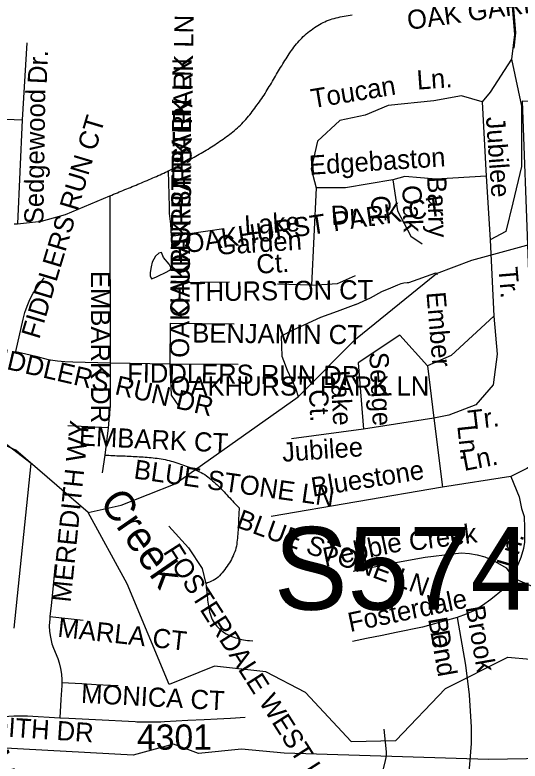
# Model space of a CAD drawing. Extents: x 1547597 to 1699558, y 810033 to 920809.
# Drawn here: x 1665944 to 1668453, y 848253 to 851955 of the extents above; entities that cross this region are included whole.
import ezdxf

# ---------------------------------------------------------------- set-up
doc = ezdxf.new("R2010")
doc.units = 0
for name, color, linetype in [('Exist Boundary Political City Limit New', 7, 'Continuous'), ('Exist Hydrographic Creek Single Shore', 7, 'Continuous'), ('Exist Hydrographic Misc Water Feature', 7, 'Continuous'), ('Exist Road Non-System Type 51', 7, 'Continuous'), ('Exist Road Non-System Type 51 Label', 7, 'Continuous'), ('Exist Road Primary Interstate Structure Ovrhead Sign Number Label', 7, 'Continuous'), ('Exist Road Secondary Type 51 Number Label', 7, 'Continuous'), ('Map Preparation Boundary City Limit Buffer Line', 7, 'Continuous'), ('Old_Level_32', 7, 'Continuous')]:
    doc.layers.add(name, color=color, linetype=linetype)

msp = doc.modelspace()

# ---------------------------------------------------------------- linework, layer by layer
at = {"layer": 'Exist Boundary Political City Limit New'}
for points in [[(1668800, 853278.2), (1668706.5, 851805.3), (1668751, 851805), (1668763.5, 851524.5), (1668463.4, 851527), (1668520.3, 850012.5), (1669033.2, 849815), (1669019.8, 848674.5), (1668857.8, 848533.3), (1668571.5, 848465.7), (1668578.7, 848266.2), (1668296.3, 848261.5), (1667282, 848292.7), (1667069.7, 848312), (1666856.8, 848290.6), (1666732, 848336.6), (1666531.6, 848283), (1665863.6, 848319.1)], [(1665941.3, 848912.8), (1666025.1, 849729.1), (1665859.2, 849855.2)]]:
    msp.add_lwpolyline(points, dxfattribs=at)
at = {"layer": 'Exist Hydrographic Creek Single Shore'}
for points in [[(1667636.2, 850347), (1668037.4, 850673), (1668213.4, 850738.3), (1668505.4, 850817.8), (1668623.4, 850917.1)], [(1666307.4, 849486.1), (1666471.4, 849523.1), (1666739.4, 849629.3), (1667351.5, 850061.2), (1667636.2, 850347)], [(1666307.4, 849486.1), (1665949.4, 849796.3), (1665798.1, 849862), (1665237.3, 849956.9), (1664896.5, 850058.8), (1664777.2, 850049.9), (1664596.5, 850065.3)], [(1667613.5, 848351), (1667387.8, 848593.7), (1667189.7, 848696), (1666935.8, 848723.9), (1666709.7, 848634), (1666502.2, 849133.1), (1666307.4, 849486.1)], [(1667613.5, 848351), (1667836.8, 848355.1), (1668082.4, 848613.9), (1668392.4, 848768.5), (1668725.4, 848738.7), (1668950.5, 848763.7), (1669277.4, 848940.8), (1669629.5, 849055.2), (1669989.5, 849234.9)]]:
    msp.add_lwpolyline(points, dxfattribs=at)
at = {"layer": 'Exist Hydrographic Misc Water Feature'}
for points in [[(1666673, 850776.2), (1666658.7, 850773.3), (1666642.6, 850757.9), (1666625.6, 850727.9), (1666621.3, 850704.6), (1666616.7, 850676.7), (1666616.4, 850660.1), (1666623.2, 850645.7), (1666643.3, 850653.4), (1666660.3, 850662.9), (1666689.4, 850675.5), (1666716.9, 850690.4), (1666719.4, 850701.7), (1666710.6, 850717.8), (1666682.7, 850751), (1666673, 850776.2)], [(1667638, 850517.9), (1667709.8, 850551.6), (1667765.8, 850583.3), (1667811.9, 850600.5), (1667846.1, 850616.2), (1667862.2, 850622.4), (1667876.2, 850626.2), (1667892.3, 850628.3), (1667900.3, 850628.2), (1668034.7, 850675.9), (1668043.1, 850666.7)], [(1667638, 850517.9), (1667544.5, 850484.3), (1667461.2, 850453.5), (1667379.5, 850415.4), (1667324.2, 850390.5), (1667267.3, 850361.5), (1667270.1, 850262.3), (1667277.8, 850240.3), (1667296.2, 850192.9), (1667339.2, 850099.5), (1667351.5, 850061.2)]]:
    msp.add_lwpolyline(points, dxfattribs=at)
at = {"layer": 'Exist Road Non-System Type 51'}
for p, q in [((1666003.6, 851815.9), (1665980.2, 851434)), ((1665980.2, 851434), (1665957.1, 850918.9)), ((1666416.3, 851057.4), (1666417.6, 850228.9)), ((1666720.6, 850857.5), (1666981.8, 850896.1)), ((1666717.2, 850627.9), (1667009.9, 850631.4)), ((1666715.4, 850426.4), (1666713.7, 850224.9)), ((1666715.4, 850426.4), (1667032.6, 850422.9)), ((1666417.6, 850228.9), (1666713.7, 850224.9)), ((1666713.7, 850224.9), (1667053.6, 850223.1)), ((1666406.9, 849907.3), (1666206.3, 849917)), ((1666406.9, 849907.3), (1666391.2, 849771.7)), ((1666391.2, 849771.7), (1666377.5, 849683.5)), ((1666118.1, 848969.9), (1666283.4, 848951.9))]:
    msp.add_line(p, q, dxfattribs=at)
for points in [[(1668408.1, 852059.1), (1668425.6, 851858), (1668409.9, 851736.2)], [(1668414.6, 852048.6), (1668431, 851865.8), (1668421.7, 851789.6)], [(1667391.3, 851860.8), (1667399, 851867.3), (1667406.9, 851873.8), (1667415, 851880), (1667423.2, 851886), (1667431.4, 851891.8), (1667439.8, 851897.4), (1667448.4, 851902.8), (1667456.9, 851907.8), (1667465.6, 851912.6), (1667474.4, 851917.1), (1667483.2, 851921.3), (1667492.4, 851925.2), (1667501.6, 851928.8), (1667511, 851932), (1667520.5, 851935.1), (1667530.1, 851937.9), (1667539.8, 851940.5), (1667549.8, 851942.9), (1667559.6, 851945.1), (1667569.7, 851947.1), (1667579.5, 851949), (1667589.5, 851950.7), (1667599.5, 851952.3), (1667609.5, 851953.8), (1667619.4, 851955.2)], [(1666705.6, 851180.8), (1666710.5, 851183.2), (1666719.5, 851187.7), (1666728.3, 851192.3), (1666737.3, 851196.9), (1666746.2, 851201.5), (1666754.9, 851206.3), (1666763.7, 851211), (1666772.5, 851215.8), (1666781.2, 851220.6), (1666790, 851225.5), (1666798.8, 851230.4), (1666807.5, 851235.2), (1666816.2, 851240.1), (1666825, 851244.9), (1666833.7, 851249.8), (1666842.5, 851254.7), (1666851.3, 851259.6), (1666859.9, 851264.4), (1666868.6, 851269.4), (1666877.4, 851274.4), (1666886, 851279.4), (1666894.6, 851284.4), (1666903.2, 851289.6), (1666911.8, 851294.8), (1666920.3, 851300.1), (1666928.7, 851305.5), (1666937, 851310.9), (1666945.3, 851316.6), (1666953.5, 851322.2), (1666961.8, 851327.9), (1666970, 851333.7), (1666978.3, 851339.4), (1666986.5, 851345.2), (1666994.6, 851351.1), (1667002.8, 851357), (1667010.9, 851363), (1667018.8, 851369.1), (1667026.6, 851375.3), (1667034.5, 851381.6), (1667042.2, 851388), (1667049.7, 851394.6), (1667057, 851401.3), (1667064.2, 851408.1), (1667071.4, 851415.1), (1667078.3, 851422.2), (1667085, 851429.5), (1667091.6, 851436.9), (1667098.1, 851444.4), (1667104.6, 851452.1), (1667110.9, 851459.9), (1667117.1, 851467.8), (1667123.3, 851475.7), (1667129.4, 851483.7), (1667135.3, 851491.8), (1667141.2, 851499.9), (1667147.2, 851508.2), (1667152.9, 851516.3), (1667158.6, 851524.6), (1667164.4, 851532.8), (1667170, 851541.1), (1667175.8, 851549.3), (1667181.3, 851557.6), (1667186.7, 851565.9), (1667192.2, 851574.3), (1667197.4, 851582.8), (1667202.6, 851591.3), (1667207.7, 851600), (1667212.8, 851608.6), (1667217.8, 851617.2), (1667222.7, 851626), (1667227.7, 851634.6), (1667232.8, 851643.3), (1667237.8, 851651.9), (1667242.9, 851660.6), (1667247.8, 851669.2), (1667253.2, 851677.7), (1667258.4, 851686.2), (1667263.7, 851694.7), (1667269.2, 851703.1), (1667274.6, 851711.6), (1667280, 851720.1), (1667285.3, 851728.6), (1667290.6, 851737.1), (1667296, 851745.7), (1667301.5, 851754.2), (1667306.9, 851762.6), (1667312.5, 851771.1), (1667318.2, 851779.3), (1667323.9, 851787.5), (1667329.9, 851795.6), (1667335.9, 851803.5), (1667342.2, 851811.2), (1667348.5, 851818.8), (1667355.3, 851826.1), (1667362, 851833.3), (1667369.1, 851840.3), (1667376.3, 851847.3), (1667383.8, 851854.1), (1667391.3, 851860.8)], [(1668409.9, 851736.2), (1668303.9, 851571.2), (1668264.6, 851524.1)], [(1668409.9, 851736.2), (1668303.9, 851571.2), (1668264.6, 851524.1)], [(1668409.9, 851736.2), (1668460.6, 851501.7), (1668460.6, 851203.1), (1668417.4, 851022.4), (1668382.1, 850880.9), (1668303.9, 850838.5)], [(1668264.6, 851524.1), (1668162.2, 851552.8), (1668024.8, 851529.2), (1667797.1, 851505.7), (1667683.2, 851458.5), (1667557.6, 851431), (1667447.7, 851328.8), (1667416.3, 851191.3), (1667440.1, 851097.8)], [(1668264.6, 851524.1), (1668284.2, 851154.7)], [(1665482.1, 851389), (1665567.2, 851435.3), (1665660, 851448.5), (1665980.2, 851434)], [(1666416.3, 851057.4), (1666425.5, 851061.2), (1666434.7, 851065.1), (1666444, 851068.9), (1666453.3, 851072.8), (1666462.5, 851076.6), (1666471.7, 851080.5), (1666481, 851084.3), (1666490.3, 851088.1), (1666499.5, 851091.9), (1666508.7, 851095.7), (1666518, 851099.6), (1666527.3, 851103.4), (1666536.5, 851107.2), (1666545.7, 851111), (1666555, 851114.8), (1666564.1, 851118.7), (1666573.4, 851122.5), (1666582.6, 851126.4), (1666591.9, 851130.2), (1666601.1, 851134.1), (1666610.2, 851138.1), (1666619.5, 851142), (1666628.6, 851146), (1666637.7, 851149.9), (1666647, 851154), (1666656.2, 851158), (1666665.3, 851162.1), (1666674.4, 851166.2), (1666683.3, 851170.3), (1666692.5, 851174.6), (1666701.5, 851178.8), (1666705.6, 851180.8)], [(1666705.6, 851180.8), (1666710.3, 851002.9), (1666710.1, 850969.6), (1666717.2, 850917.1), (1666720.6, 850857.5)], [(1667821, 851137.1), (1667585.4, 851097.8), (1667440.1, 851097.8)], [(1668284.2, 851154.7), (1668036.9, 851141), (1667879.9, 851152.8), (1667821, 851137.1)], [(1667821, 851137.1), (1667844.5, 850983.9), (1667911.3, 850858.2), (1667966.2, 850818.9)], [(1668284.2, 851154.7), (1668303.9, 850838.5)], [(1667440.1, 851097.8), (1667416.6, 850614.6)], [(1665957.1, 850918.9), (1666076.9, 850932.2), (1666196.1, 850965.3), (1666416.3, 851057.4)], [(1665940.8, 850917.8), (1665957.1, 850918.9)], [(1668303.9, 850838.5), (1668323.5, 850461.3)], [(1665948.5, 850284.8), (1665985.2, 850445.6), (1665994.1, 850478.2), (1666005.4, 850510.9), (1666019.2, 850543.2), (1666035.4, 850575), (1666089.7, 850651.4)], [(1667416.6, 850614.6), (1667546.1, 850622.4), (1667636.4, 850661.7)], [(1667416.6, 850614.6), (1667247.7, 850618.5)], [(1668323.5, 850461.3), (1668111.5, 850264.9), (1667993.7, 850213.8)], [(1668323.5, 850461.3), (1668339.2, 850272.7), (1668319.6, 850119.5), (1668233.2, 850021.3), (1668099.7, 849970.2), (1668025.1, 849954.5)], [(1667856.3, 850367), (1667648.2, 850229.5)], [(1667856.3, 850367), (1667993.7, 850213.8), (1668025.1, 849954.5)], [(1665948.5, 850284.8), (1666047.9, 850261.7), (1666109.1, 850246.4), (1666156.6, 850238.8), (1666191.9, 850235.7), (1666231.6, 850234.2), (1666417.6, 850228.9)], [(1666417.6, 850228.9), (1666416.8, 850112.9), (1666417.3, 850071.9), (1666416.8, 850016), (1666412.5, 849964.3), (1666406.9, 849907.3)], [(1666713.7, 850224.9), (1666720.6, 850068.9), (1666755.9, 850015.7)], [(1667648.2, 850229.5), (1667675.7, 849899.5)], [(1668025.1, 849954.5), (1667675.7, 849899.5)], [(1668025.1, 849954.5), (1668068.3, 849612.6)], [(1667675.7, 849899.5), (1667318.4, 849852.3)], [(1668610.4, 849812.9), (1668568.1, 849766.8), (1668529.1, 849733.5), (1668487.1, 849704.4), (1668407.3, 849665.8)], [(1666391.2, 849771.7), (1666401.3, 849771.1), (1666411.2, 849770.5), (1666421.3, 849770), (1666431.2, 849769.5), (1666441.3, 849769), (1666451.2, 849768.5), (1666461.3, 849768.1), (1666471.4, 849767.7), (1666481.3, 849767.3), (1666491.4, 849766.9), (1666501.3, 849766.4), (1666511.4, 849766.1), (1666521.3, 849765.6), (1666531.4, 849765.1), (1666541.3, 849764.6), (1666551.4, 849764.1), (1666561.4, 849763.5), (1666571.4, 849762.9), (1666581.4, 849762.2), (1666591.3, 849761.5), (1666601.2, 849760.7), (1666611.3, 849759.8), (1666621.1, 849758.9), (1666631, 849757.9), (1666641, 849756.7), (1666650.8, 849755.6), (1666660.8, 849754.3), (1666670.6, 849752.8), (1666680.4, 849751.1), (1666690.3, 849749.1), (1666700, 849746.9), (1666709.8, 849744.5), (1666719.5, 849741.9), (1666729.2, 849739.2), (1666738.8, 849736.3), (1666748.3, 849733.3), (1666757.9, 849730), (1666767.4, 849726.8), (1666776.7, 849723.4), (1666786.2, 849719.9), (1666795.5, 849716.4), (1666804.9, 849712.8), (1666814.3, 849709.1), (1666823.6, 849705.4), (1666833, 849701.5), (1666842.2, 849697.4), (1666851.5, 849693.2), (1666860.5, 849688.9), (1666869.5, 849684.3), (1666878.2, 849679.4), (1666886.7, 849674.3), (1666895.1, 849668.8), (1666903.1, 849663), (1666911, 849657), (1666918.6, 849650.7), (1666926.1, 849644.3), (1666933.6, 849637.8), (1666940.9, 849631.1), (1666948.2, 849624.2), (1666955.3, 849617.3), (1666962.4, 849610.2), (1666969.4, 849603), (1666976.3, 849595.8), (1666983.2, 849588.5), (1666990.1, 849581.2), (1666997, 849573.8), (1667003.9, 849566.4), (1667010.8, 849559), (1667017.5, 849551.6), (1667024.3, 849544.3), (1667031.3, 849536.9), (1667038.2, 849529.6), (1667045.1, 849522.3), (1667057.9, 849509.3)], [(1668407.3, 849665.8), (1668068.3, 849612.6)], [(1668407.3, 849665.8), (1668449.1, 849565.1), (1668460, 849506.8), (1668473.7, 849466), (1668475.3, 849410.9), (1668475.3, 849340), (1668469.3, 849307.6), (1668456.4, 849263.8), (1668437.6, 849215.6), (1668421.8, 849160.5)], [(1668068.3, 849612.6), (1667216.3, 849467.3)], [(1667057.9, 849509.3), (1667057.2, 849499.3), (1667056.6, 849489.3), (1667056.1, 849479.3), (1667055.7, 849469.3), (1667055.3, 849459.3), (1667054.9, 849449.3), (1667054.5, 849439.2), (1667054.2, 849429.2), (1667053.6, 849419.1), (1667053.1, 849409.1), (1667052.6, 849399.1), (1667051.9, 849389.1), (1667051.3, 849379.2), (1667050.4, 849369.3), (1667049.3, 849359.3), (1667048.4, 849349.4), (1667047.1, 849339.6), (1667045.7, 849329.7), (1667043.9, 849319.9), (1667041.7, 849310.1), (1667039, 849300.4), (1667035.7, 849290.8), (1667032.2, 849281.3), (1667028.2, 849272), (1667024, 849262.9), (1667019.4, 849254.1), (1667014.4, 849245.6), (1667009.2, 849237), (1667003.7, 849228.5), (1666998.1, 849220.1), (1666992.2, 849211.8), (1666986.3, 849203.7), (1666980, 849195.7), (1666973.6, 849187.9), (1666967, 849180.4), (1666960.1, 849173.1), (1666953.2, 849166.2), (1666945.9, 849159.7), (1666937.6, 849154.2), (1666928.9, 849149.4), (1666919.8, 849145.2), (1666910.4, 849141.1), (1666901, 849137), (1666891.9, 849132.5)], [(1666708.3, 849419.4), (1666806, 849311.6), (1666873.6, 849208.8), (1666891.9, 849132.5)], [(1667623.9, 849195.5), (1667808.6, 849233.8), (1667981.3, 849264.3), (1668119.7, 849281.5), (1668159.9, 849286.7), (1668201.8, 849283.9), (1668239.7, 849277.1), (1668277.5, 849266.3), (1668329.1, 849243.3), (1668384.5, 849212.1), (1668421.8, 849160.5)], [(1666144.7, 849228.2), (1666130.4, 849089.5), (1666123.7, 849024.8), (1666118.1, 848969.9)], [(1668421.8, 849160.5), (1668368.3, 849104.4), (1668307.3, 849055.6), (1668266.6, 849024.4), (1668224.1, 848999.3), (1668185.7, 848982.1), (1668141.3, 848964.9)], [(1668421.8, 849160.5), (1668546.5, 849106.8), (1668615.6, 849061.4), (1668645.3, 849044.8), (1668675.1, 849036.2), (1668707, 849031.5), (1668755.1, 849032.6), (1668773.2, 849036.2), (1668851.4, 849046.6), (1668923.7, 849059.2), (1668971.9, 849066.2), (1669044.2, 849078.7)], [(1666891.9, 849132.5), (1666893.4, 849122.6), (1666894.7, 849112.6), (1666896, 849102.5), (1666897.1, 849092.4), (1666898.2, 849082.2), (1666899.2, 849072.1), (1666900.3, 849062), (1666901.4, 849051.9), (1666902.6, 849041.8), (1666903.9, 849031.8), (1666905.4, 849021.9), (1666907.1, 849012), (1666909, 849002.3), (1666911.2, 848992.7), (1666913.7, 848983.2), (1666916.7, 848974), (1666919.9, 848964.8), (1666923.9, 848955.9), (1666928.8, 848947.3), (1666934.4, 848938.8), (1666940.5, 848930.7), (1666947.3, 848922.9), (1666954.5, 848915.4), (1666962.1, 848908.3), (1666969.9, 848901.6), (1666977.8, 848895.4), (1666985.8, 848889.6), (1666994, 848884.4), (1667002.6, 848879.7), (1667011.7, 848875.6), (1667021.1, 848871.9), (1667030.8, 848868.5), (1667040.5, 848865.3), (1667050.3, 848862.4), (1667060, 848859.6), (1667069.7, 848856.9), (1667079.4, 848854.3), (1667089.1, 848852.6), (1667099.2, 848851.7), (1667109.1, 848851.1), (1667126.5, 848849.8)], [(1666118.1, 848969.9), (1666117, 848959.1), (1666115.2, 848925), (1666116.7, 848895.9), (1666120.5, 848867.6), (1666128, 848834.5), (1666135.2, 848813.5), (1666156.8, 848762.7), (1666164.2, 848740.4), (1666171.1, 848712.9), (1666175.6, 848684.9), (1666177.7, 848656.5), (1666177.4, 848642.9)], [(1668141.3, 848964.9), (1667968.3, 848918.4), (1667837.7, 848891.1), (1667767.3, 848876.5), (1667691, 848862), (1667620, 848847.4)], [(1668141.3, 848964.9), (1668182.6, 848730), (1668199.6, 848581.6), (1668210.4, 848421.3), (1668210.8, 848341.2), (1668203.1, 848257.3), (1668183, 848010)], [(1666177.4, 848642.9), (1666177.2, 848628.1), (1666172.8, 848558.6), (1666167.5, 848468.6)], [(1666177.4, 848642.9), (1666277, 848637.7), (1666348.3, 848634), (1666419.6, 848630.3), (1666456.8, 848628)], [(1665864.1, 848472.5), (1665938.4, 848477.5), (1666006, 848477.8), (1666167.5, 848468.6)], [(1666167.5, 848468.6), (1666211.3, 848466), (1666278.8, 848462.6), (1666345.1, 848459.1), (1666410.5, 848455.7), (1666474.9, 848452.4), (1666541.5, 848449), (1666549.3, 848448.6), (1666558.2, 848448.2), (1666567, 848447.9), (1666574.9, 848447.7), (1666583.7, 848447.5), (1666591.5, 848447.4), (1666600.4, 848447.3), (1666608.2, 848447.3), (1666615, 848447.3), (1666622.8, 848447.4), (1666630.7, 848447.5), (1666638.5, 848447.7), (1666645.4, 848448), (1666653.3, 848448.2), (1666661.1, 848448.6), (1666668.9, 848448.9), (1666686.6, 848449.8), (1666802.9, 848455.8), (1666884, 848460), (1666949.5, 848463.4), (1667015, 848466.8), (1667087.3, 848470.5)], [(1667712.1, 847991), (1667769.5, 848196.1), (1667782.6, 848247.8), (1667789.3, 848279.7), (1667789.7, 848299.7), (1667777.9, 848412)]]:
    msp.add_lwpolyline(points, dxfattribs=at)
at = {"layer": 'Map Preparation Boundary City Limit Buffer Line'}
for points in [[(1668800, 853278.2), (1668706.5, 851805.3), (1668751, 851805), (1668763.5, 851524.5), (1668463.4, 851527), (1668520.3, 850012.5), (1669033.2, 849815), (1669019.8, 848674.5), (1668857.8, 848533.3), (1668571.5, 848465.7), (1668578.7, 848266.2), (1668296.3, 848261.5), (1667282, 848292.7), (1667069.7, 848312), (1666856.8, 848290.6), (1666732, 848336.6), (1666531.6, 848283), (1665863.6, 848319.1)], [(1665941.3, 848912.8), (1666025.1, 849729.1), (1665859.2, 849855.2)]]:
    msp.add_lwpolyline(points, dxfattribs=at)

# ---------------------------------------------------------------- texts
at = {"layer": 'Exist Road Non-System Type 51 Label'}
for s, rotation, p in [('OAK GARDEN DR', 7.952, (1667898.7, 851880.5)), ('OAKHURST PARK LN', 89.1348, (1666812.8, 850670)), ('Dr.', 87.3718, (1666102, 851610.5)), ('OAKHURST PARK LN', 89.5054, (1666810.6, 850455.1)), ('Ln.', 4.0308, (1667942.9, 851584.2)), ('Toucan', 9.355, (1667422.4, 851491.9)), ('Sedgewood', 89.1518, (1666085.5, 850916)), ('OAKHURST PARK LN', 89.5054, (1666808.9, 850253.6)), ('FIDDLERS RUN CT', 73.3457, (1666065, 850342.7)), ('Jubilee', 274.0681, (1668283.3, 851447.9)), ('Edgebaston', 3.5727, (1667407.8, 851161.8)), ('Barry', 271.5366, (1667992, 851153.2)), ('Oak', 271.5366, (1667868.3, 851109.4)), ('OAKHURST PARK CT', 8.4006, (1666794.4, 850772.4)), ('Ct.', 271.5366, (1667713.1, 851058.5)), ('Dr.', 3.5727, (1667516.5, 850912.2)), ('Lake', 3.5727, (1667086.6, 850865.3)), ('Garden', 3.5727, (1666948.5, 850764.7)), ('Ct.', 3.5727, (1667146.3, 850670.5)), ('Tr.', 274.779, (1668345.4, 850700.5)), ('EMBARK DR', 270.0698, (1666321.9, 850685.1)), ('THURSTON CT', 0.698, (1666814.2, 850534.1)), ('Ember', 274.7847, (1667987.6, 850577.9)), ('BENJAMIN CT', 359.3621, (1666824.6, 850330.1)), ('FIDDLERS RUN DR', 346.9654, (1665789.4, 850224)), ('Sedge', 272.8192, (1667704.1, 850280.3)), ('FIDDLERS RUN DR', 359.2339, (1666501.1, 850132.7)), ('Lake', 272.8192, (1667511.8, 850190.5)), ('Ct.', 272.8192, (1667404.1, 850095.8)), ('Tr.', 6.6867, (1668199.5, 849897.1)), ('MEREDITH WY', 84.1352, (1666220.7, 849038.4)), ('EMBARK CT', 357.2332, (1666260.6, 849819.2)), ('Ln.', 276.0995, (1668141, 849916.4)), ('Jubilee', 4.0681, (1667274.2, 849737.8)), ('Ln.', 10.7927, (1668175.1, 849692.3)), ('BLUE STONE LN', 351.9121, (1666531.1, 849655.8)), ('Bluestone', 9.0973, (1667423.3, 849564.6)), ('BLUE STONE LN', 339.8127, (1667038.6, 849415.2)), ('Creek', 7.3706, (1667907.5, 849295.2)), ('Pebble', 11.7143, (1667484.4, 849216)), ('Ln.', 73.5886, (1668425.1, 849204.4)), ('FOSTERDALE WEST LN', 302.5944, (1666677.2, 849291.8)), ('Fosterdale', 11.8067, (1667608.9, 848893.6)), ('Brook', 279.9715, (1668182.2, 849016.1)), ('MARLA CT', 353.7727, (1666153.4, 848870.5)), ('Bend', 279.9715, (1667995.9, 848959)), ('Dr.', 279.9715, (1668007.1, 848895)), ('MIKALA DR', 286.9899, (1665701.4, 848680.5)), ('MONICA CT', 356.9797, (1666271.2, 848542.7)), ('MEREDITH DR', 356.2099, (1665451.6, 848404.6))]:
    msp.add_text(s, height=95, rotation=rotation, dxfattribs=at).set_placement(p)
msp.add_text('OAKHURST PARK LN', height=95, dxfattribs=at).set_placement((1666717.2, 850066.5))
at = {"layer": 'Exist Road Primary Interstate Structure Ovrhead Sign Number Label'}
msp.add_text('S574', height=410.1, dxfattribs=at).set_placement((1667230.6, 849004.5))
at = {"layer": 'Exist Road Secondary Type 51 Number Label'}
msp.add_text('4301', height=125, dxfattribs=at).set_placement((1666550.7, 848310.1))
at = {"layer": 'Old_Level_32'}
msp.add_text('Creek', height=150, rotation=304.5688, dxfattribs=at).set_placement((1666361, 849538.7))

doc.saveas('drawing.dxf')
